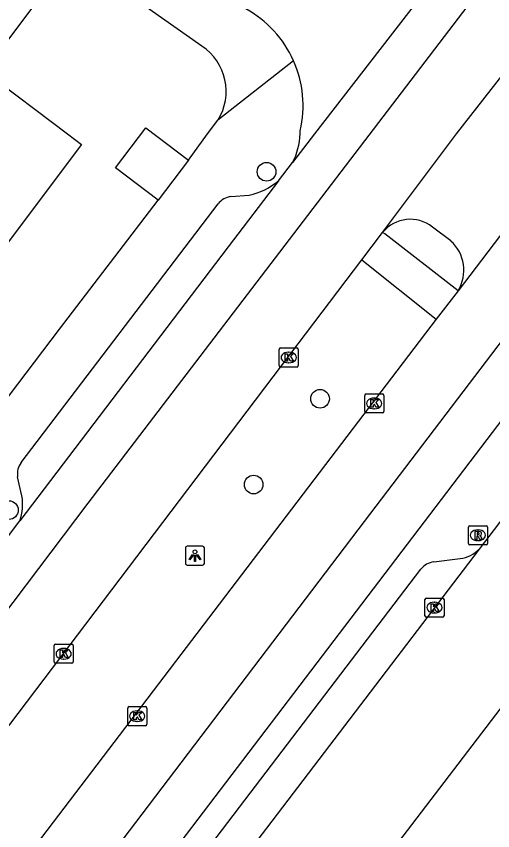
# Model space of a CAD drawing. Extents: x 158474 to 159560, y 388525 to 389605.
# Drawn here: x 158747.84 to 158772.84, y 388963.42 to 389006.17 of the extents above; entities that cross this region are included whole.
import ezdxf

# ---------------------------------------------------------------- set-up
doc = ezdxf.new("R2010")
doc.units = 0
for name, color, linetype in [('IMGEO_Boom', 7, 'Continuous'), ('IMGEO_Kolk', 7, 'Continuous'), ('IMGEO_Lichtpunt', 7, 'Continuous'), ('IMGEO_Muur', 7, 'Continuous'), ('IMGEO_Pand', 7, 'Continuous'), ('IMGEO_Rijbaan_lokaal_gesloten', 7, 'Continuous'), ('IMGEO_Rijbaan_lokaal_open', 7, 'Continuous'), ('IMGEO_Rioolput', 7, 'Continuous'), ('IMGEO_Voetpad_open', 7, 'Continuous')]:
    doc.layers.add(name, color=color, linetype=linetype)

msp = doc.modelspace()

# ---------------------------------------------------------------- linework, layer by layer
at = {"layer": 'IMGEO_Boom'}
for centre in [(158760.974, 388998.012), (158763.781, 388986.098), (158760.298, 388981.595), (158747.456, 388980.254)]:
    msp.add_circle(centre, 0.489, dxfattribs=at)
at = {"layer": 'IMGEO_Kolk'}
for p, q in [((158761.636, 388987.838), (158761.636, 388988.69)), ((158761.711, 388988.764), (158762.563, 388988.764)), ((158762.637, 388988.69), (158762.637, 388987.838)), ((158762.124, 388988.544), (158762.149, 388988.544)), ((158762.147, 388987.984), (158762.122, 388987.984)), ((158762.563, 388987.764), (158761.711, 388987.764)), ((158766.123, 388985.425), (158766.123, 388986.277)), ((158766.198, 388986.351), (158767.05, 388986.351)), ((158766.611, 388986.131), (158766.636, 388986.131)), ((158767.124, 388986.277), (158767.124, 388985.425)), ((158767.05, 388985.351), (158766.198, 388985.351)), ((158766.634, 388985.571), (158766.609, 388985.571)), ((158769.283, 388974.709), (158769.283, 388975.561)), ((158769.358, 388975.635), (158770.21, 388975.635)), ((158770.284, 388975.561), (158770.284, 388974.709)), ((158769.771, 388975.415), (158769.796, 388975.415)), ((158770.21, 388974.635), (158769.358, 388974.635)), ((158769.794, 388974.855), (158769.769, 388974.855)), ((158749.828, 388972.289), (158749.828, 388973.141)), ((158749.903, 388973.215), (158750.755, 388973.215)), ((158750.316, 388972.995), (158750.341, 388972.995)), ((158750.829, 388973.141), (158750.829, 388972.289)), ((158750.339, 388972.435), (158750.314, 388972.435)), ((158750.755, 388972.215), (158749.903, 388972.215)), ((158753.764, 388969.938), (158754.616, 388969.938)), ((158753.689, 388969.012), (158753.689, 388969.864)), ((158754.177, 388969.718), (158754.202, 388969.718)), ((158754.69, 388969.864), (158754.69, 388969.012)), ((158754.2, 388969.158), (158754.175, 388969.158)), ((158754.616, 388968.938), (158753.764, 388968.938))]:
    msp.add_line(p, q, dxfattribs=at)
for points in [[(158761.636, 388987.838), (158761.636, 388988.69)], [(158761.711, 388988.764), (158762.563, 388988.764)], [(158762.637, 388988.69), (158762.637, 388987.838)], [(158761.957, 388988.464), (158762.08, 388988.464), (158762.08, 388988.313), (158762.21, 388988.464), (158762.374, 388988.464), (158762.228, 388988.313), (158762.381, 388988.064), (158762.229, 388988.064), (158762.144, 388988.228), (158762.08, 388988.161), (158762.08, 388988.064), (158761.957, 388988.064), (158761.957, 388988.464)], [(158762.563, 388987.764), (158761.711, 388987.764)], [(158766.123, 388985.425), (158766.123, 388986.277)], [(158766.198, 388986.351), (158767.05, 388986.351)], [(158767.124, 388986.277), (158767.124, 388985.425)], [(158766.444, 388986.051), (158766.567, 388986.051), (158766.567, 388985.9), (158766.697, 388986.051), (158766.861, 388986.051), (158766.715, 388985.9), (158766.868, 388985.651), (158766.716, 388985.651), (158766.631, 388985.815), (158766.567, 388985.748), (158766.567, 388985.651), (158766.444, 388985.651), (158766.444, 388986.051)], [(158767.05, 388985.351), (158766.198, 388985.351)], [(158769.283, 388974.709), (158769.283, 388975.561)], [(158769.358, 388975.635), (158770.21, 388975.635)], [(158770.284, 388975.561), (158770.284, 388974.709)], [(158769.604, 388975.335), (158769.727, 388975.335), (158769.727, 388975.184), (158769.857, 388975.335), (158770.021, 388975.335), (158769.875, 388975.184), (158770.028, 388974.935), (158769.876, 388974.935), (158769.791, 388975.099), (158769.727, 388975.032), (158769.727, 388974.935), (158769.604, 388974.935), (158769.604, 388975.335)], [(158770.21, 388974.635), (158769.358, 388974.635)], [(158749.828, 388972.289), (158749.828, 388973.141)], [(158749.903, 388973.215), (158750.755, 388973.215)], [(158750.149, 388972.915), (158750.272, 388972.915), (158750.272, 388972.764), (158750.402, 388972.915), (158750.566, 388972.915), (158750.42, 388972.764), (158750.573, 388972.515), (158750.421, 388972.515), (158750.336, 388972.679), (158750.272, 388972.612), (158750.272, 388972.515), (158750.149, 388972.515), (158750.149, 388972.915)], [(158750.829, 388973.141), (158750.829, 388972.289)], [(158750.755, 388972.215), (158749.903, 388972.215)], [(158753.764, 388969.938), (158754.616, 388969.938)], [(158753.689, 388969.012), (158753.689, 388969.864)], [(158754.01, 388969.638), (158754.133, 388969.638), (158754.133, 388969.487), (158754.263, 388969.638), (158754.427, 388969.638), (158754.281, 388969.487), (158754.434, 388969.238), (158754.282, 388969.238), (158754.197, 388969.402), (158754.133, 388969.335), (158754.133, 388969.238), (158754.01, 388969.238), (158754.01, 388969.638)], [(158754.69, 388969.864), (158754.69, 388969.012)], [(158754.616, 388968.938), (158753.764, 388968.938)]]:
    msp.add_lwpolyline(points, dxfattribs=at)
for centre, start, end in [((158761.713, 388988.688), 91.552, 178.448), ((158761.713, 388988.688), 91.552, 178.448), ((158762.561, 388988.688), 1.552, 88.448), ((158762.561, 388988.688), 1.552, 88.448), ((158761.713, 388987.84), 181.552, 268.448), ((158761.713, 388987.84), 181.552, 268.448), ((158762.561, 388987.84), 271.552, 358.448), ((158762.561, 388987.84), 271.552, 358.448), ((158766.2, 388986.275), 91.552, 178.448), ((158766.2, 388986.275), 91.552, 178.448), ((158767.048, 388986.275), 1.552, 88.448), ((158767.048, 388986.275), 1.552, 88.448), ((158766.2, 388985.427), 181.552, 268.448), ((158766.2, 388985.427), 181.552, 268.448), ((158767.048, 388985.427), 271.552, 358.448), ((158767.048, 388985.427), 271.552, 358.448), ((158769.36, 388975.559), 91.552, 178.448), ((158769.36, 388975.559), 91.552, 178.448), ((158770.208, 388975.559), 1.552, 88.448), ((158770.208, 388975.559), 1.552, 88.448), ((158769.36, 388974.711), 181.552, 268.448), ((158769.36, 388974.711), 181.552, 268.448), ((158770.208, 388974.711), 271.552, 358.448), ((158770.208, 388974.711), 271.552, 358.448), ((158749.905, 388973.139), 91.552, 178.448), ((158749.905, 388973.139), 91.552, 178.448), ((158750.753, 388973.139), 1.552, 88.448), ((158750.753, 388973.139), 1.552, 88.448), ((158749.905, 388972.291), 181.552, 268.448), ((158749.905, 388972.291), 181.552, 268.448), ((158750.753, 388972.291), 271.552, 358.448), ((158750.753, 388972.291), 271.552, 358.448), ((158753.766, 388969.862), 91.552, 178.448), ((158753.766, 388969.862), 91.552, 178.448), ((158754.614, 388969.862), 1.552, 88.448), ((158754.614, 388969.862), 1.552, 88.448), ((158753.766, 388969.014), 181.552, 268.448), ((158753.766, 388969.014), 181.552, 268.448), ((158754.614, 388969.014), 271.552, 358.448), ((158754.614, 388969.014), 271.552, 358.448)]:
    msp.add_arc(centre, 0.0765, start, end, dxfattribs=at)
for centre, major_axis, ratio, start_param, end_param in [((158762.123, 388988.264), (-0.387, 0.002), 0.722429, 4.712389, 7.853982), ((158762.148, 388988.264), (-0.39, 0.002), 0.717154, 1.570796, 4.712389), ((158766.61, 388985.851), (-0.387, 0.002), 0.722429, 4.712389, 7.853982), ((158766.635, 388985.851), (-0.39, 0.002), 0.717154, 1.570796, 4.712389), ((158769.77, 388975.135), (-0.387, 0.002), 0.722429, 4.712389, 7.853982), ((158769.795, 388975.135), (-0.39, 0.002), 0.717154, 1.570796, 4.712389), ((158750.315, 388972.715), (-0.387, 0.002), 0.722429, 4.712389, 7.853982), ((158750.34, 388972.715), (-0.39, 0.002), 0.717154, 1.570796, 4.712389), ((158754.176, 388969.438), (-0.387, 0.002), 0.722429, 4.712389, 7.853982), ((158754.201, 388969.438), (-0.39, 0.002), 0.717154, 1.570796, 4.712389)]:
    msp.add_ellipse(centre, major_axis=major_axis, ratio=ratio, start_param=start_param, end_param=end_param, dxfattribs=at)
at = {"layer": 'IMGEO_Lichtpunt'}
for p, q in [((158756.72, 388978.266), (158756.72, 388977.459)), ((158756.72, 388978.266), (158756.72, 388977.459)), ((158757.622, 388978.361), (158756.814, 388978.361)), ((158757.622, 388978.361), (158756.814, 388978.361)), ((158757.716, 388977.459), (158757.716, 388978.266)), ((158757.716, 388977.459), (158757.716, 388978.266)), ((158756.814, 388977.365), (158757.622, 388977.365)), ((158756.814, 388977.365), (158757.622, 388977.365))]:
    msp.add_line(p, q, dxfattribs=at)
for points in [[(158757.094, 388977.93), (158757.133, 388977.902), (158756.945, 388977.64), (158756.907, 388977.667), (158757.094, 388977.93)], [(158757.196, 388977.882), (158757.243, 388977.882), (158757.243, 388977.56), (158757.196, 388977.56), (158757.196, 388977.882)], [(158757.306, 388977.902), (158757.344, 388977.929), (158757.531, 388977.667), (158757.492, 388977.639), (158757.306, 388977.902)]]:
    msp.add_lwpolyline(points, dxfattribs=at)
msp.add_circle((158757.219, 388978.064), 0.0994, dxfattribs=at)
for centre, start, end in [((158756.814, 388978.266), 90, 180), ((158756.814, 388978.266), 90, 180), ((158757.622, 388978.266), 0, 90), ((158757.622, 388978.266), 0, 90), ((158756.814, 388977.459), 180, 270), ((158756.814, 388977.459), 180, 270), ((158757.622, 388977.459), 270, 0), ((158757.622, 388977.459), 270, 360)]:
    msp.add_arc(centre, 0.0946, start, end, dxfattribs=at)
at = {"layer": 'IMGEO_Muur'}
msp.add_lwpolyline([(158743.09, 388980.515), (158750.106, 388989.756)], dxfattribs=at)
at = {"layer": 'IMGEO_Pand'}
for points in [[(158750.765, 389009.414), (158746.163, 389003.286), (158750.537, 389000), (158751.266, 388999.452), (158745.829, 388992.213), (158741.521, 388995.449), (158734.905, 388986.641)], [(158755.282, 388996.514), (158753.041, 388998.214), (158754.644, 389000.327), (158756.885, 388998.627)], [(158756.885, 388998.627), (158755.282, 388996.514)]]:
    msp.add_lwpolyline(points, dxfattribs=at)
at = {"layer": 'IMGEO_Rijbaan_lokaal_gesloten'}
for points in [[(158816.351, 389056.585), (158812.361, 389054.997), (158810.132, 389053.866), (158806.876, 389051.639), (158804.716, 389049.617), (158803.379, 389048.28), (158800.43, 389044.703), (158777.642, 389014.753), (158751.605, 388980.623), (158732.013, 388954.68), (158705.771, 388920.107), (158682.617, 388890.402), (158665.532, 388870.907), (158651.596, 388856.454), (158651.514, 388856.372), (158649.845, 388858.063)], [(158654.546, 388838.744), (158652.694, 388840.633), (158668.364, 388856.424), (158683.318, 388872.712), (158697.002, 388889.186), (158717.328, 388915.448), (158737.178, 388941.567), (158754.114, 388963.852), (158766.121, 388979.65), (158778.301, 388995.677), (158798.192, 389021.851), (158809.433, 389036.528), (158811.777, 389039.288), (158814.069, 389041.449), (158818.297, 389044.22), (158821.97, 389045.718)], [(158772.391, 389011.519), (158763.495, 389000), (158762.337, 388998.502)], [(158767.064, 388994.831), (158770.947, 389000), (158775.635, 389006.026)], [(158779.752, 389003.234), (158771.022, 388991.766)], [(158761.607, 388997.545), (158762.337, 388998.502)], [(158761.607, 388997.545), (158758.952, 388994.065), (158748.035, 388979.689)], [(158765.967, 388993.384), (158767.064, 388994.831)], [(158712.518, 388923.153), (158723.001, 388936.936), (158727.97, 388943.305), (158743.945, 388964.31), (158762.193, 388988.396), (158765.967, 388993.384)], [(158771.022, 388991.766), (158769.87, 388990.274)], [(158769.87, 388990.274), (158716.222, 388919.791), (158714.484, 388917.523)], [(158725.749, 388922.405), (158730.616, 388928.858), (158776.401, 388989.012)], [(158747.062, 388978.408), (158748.035, 388979.689)]]:
    msp.add_lwpolyline(points, dxfattribs=at)
at = {"layer": 'IMGEO_Rijbaan_lokaal_open'}
for points in [[(158762.736, 389000), (158762.736, 389000.168)], [(158770.644, 388994.379), (158769.68, 388995.111)], [(158785.644, 388986.089), (158736.904, 388922.269)], [(158776.899, 388984.473), (158772.125, 388978.207)], [(158772.125, 388978.207), (158749.582, 388948.613)]]:
    msp.add_lwpolyline(points, dxfattribs=at)
for centre, radius, start, end in [((158757.108, 389001.493), 5.779, 23.9961, 61.2384), ((158757.104, 389001.489), 5.785, 346.8035, 24.0154), ((158759.337, 389000.103), 3.401, 331.9112, 358.2593), ((158768.514, 388993.645), 1.873, 51.4931, 140.7255), ((158769.264, 388992.845), 2.063, 328.4553, 48.0074)]:
    msp.add_arc(centre, radius, start, end, dxfattribs=at)
at = {"layer": 'IMGEO_Rioolput'}
for p, q in [((158771.562, 388978.507), (158771.562, 388979.359)), ((158771.637, 388979.433), (158772.489, 388979.433)), ((158772.563, 388979.359), (158772.563, 388978.507)), ((158772.05, 388979.213), (158772.075, 388979.213)), ((158772.489, 388978.433), (158771.637, 388978.433)), ((158772.073, 388978.653), (158772.048, 388978.653))]:
    msp.add_line(p, q, dxfattribs=at)
for points in [[(158771.562, 388978.507), (158771.562, 388979.359)], [(158771.637, 388979.433), (158772.489, 388979.433)], [(158772.563, 388979.359), (158772.563, 388978.507)], [(158772.151, 388979.131), (158771.899, 388979.133), (158771.899, 388978.733)], [(158771.899, 388978.733), (158772.023, 388978.733), (158772.023, 388978.895), (158772.034, 388978.895)], [(158772.077, 388979.052), (158772.023, 388979.052), (158772.023, 388978.971)], [(158772.023, 388978.971), (158772.075, 388978.971)], [(158772.081, 388978.866), (158772.152, 388978.733), (158772.292, 388978.733), (158772.227, 388978.859)], [(158772.489, 388978.433), (158771.637, 388978.433)]]:
    msp.add_lwpolyline(points, dxfattribs=at)
for centre, radius, start, end in [((158771.639, 388979.357), 0.0765, 91.552, 178.448), ((158771.639, 388979.357), 0.0765, 91.552, 178.448), ((158772.487, 388979.357), 0.0765, 1.552, 88.448), ((158772.487, 388979.357), 0.0765, 1.552, 88.448), ((158772.033, 388978.842), 0.0533, 26.0293, 88.6989), ((158772.059, 388979.16), 0.19, 274.7715, 282.9687), ((158772.083, 388978.956), 0.0964, 77.0061, 93.1865), ((158772.097, 388979.013), 0.0378, 276.6634, 79.6772), ((158772.15, 388979.021), 0.109, 350.3612, 89.416), ((158772.148, 388979.021), 0.112, 277.5842, 350.9817), ((158772.132, 388978.806), 0.108, 29.5134, 73.7905), ((158771.639, 388978.509), 0.0765, 181.552, 268.448), ((158771.639, 388978.509), 0.0765, 181.552, 268.448), ((158772.487, 388978.509), 0.0765, 271.552, 358.448), ((158772.487, 388978.509), 0.0765, 271.552, 358.448)]:
    msp.add_arc(centre, radius, start, end, dxfattribs=at)
for centre, major_axis, ratio, start_param, end_param in [((158772.049, 388978.933), (-0.387, 0.002), 0.722429, 4.712389, 7.853982), ((158772.074, 388978.933), (-0.39, 0.002), 0.717154, 1.570796, 4.712389)]:
    msp.add_ellipse(centre, major_axis=major_axis, ratio=ratio, start_param=start_param, end_param=end_param, dxfattribs=at)
at = {"layer": 'IMGEO_Voetpad_open'}
for points in [[(158757.574, 389004.614), (158750.765, 389009.414)], [(158762.388, 389003.843), (158758.425, 389000.715)], [(158756.885, 388998.627), (158757.883, 389000), (158758.425, 389000.715)], [(158713.131, 388948.486), (158739.383, 388983.04), (158743.09, 388980.515), (158750.106, 388989.756), (158755.282, 388996.514)], [(158759.107, 388996.708), (158760.058, 388996.79)], [(158748.102, 388982.75), (158758.428, 388996.334)], [(158771.022, 388991.766), (158767.173, 388994.747), (158767.064, 388994.831)], [(158765.967, 388993.384), (158769.87, 388990.274)], [(158748.143, 388981), (158747.914, 388982.008)], [(158769.747, 388977.538), (158771.137, 388977.707)], [(158749.71, 388951.734), (158769.073, 388977.152)]]:
    msp.add_lwpolyline(points, dxfattribs=at)
for centre, radius, start, end in [((158755.98, 389002.224), 2.873, 328.3239, 56.3008), ((158759.325, 389000.261), 3.548, 281.9291, 310.0412), ((158759.245, 388995.654), 1.063, 97.4609, 140.232), ((158748.9, 388982.153), 0.997, 143.204, 188.3604), ((158745.224, 388980.581), 2.949, 342.4031, 8.1781), ((158770.924, 388979.354), 1.661, 277.3661, 316.3193), ((158769.869, 388976.544), 1.001, 96.9759, 142.6237)]:
    msp.add_arc(centre, radius, start, end, dxfattribs=at)

doc.saveas('drawing.dxf')
